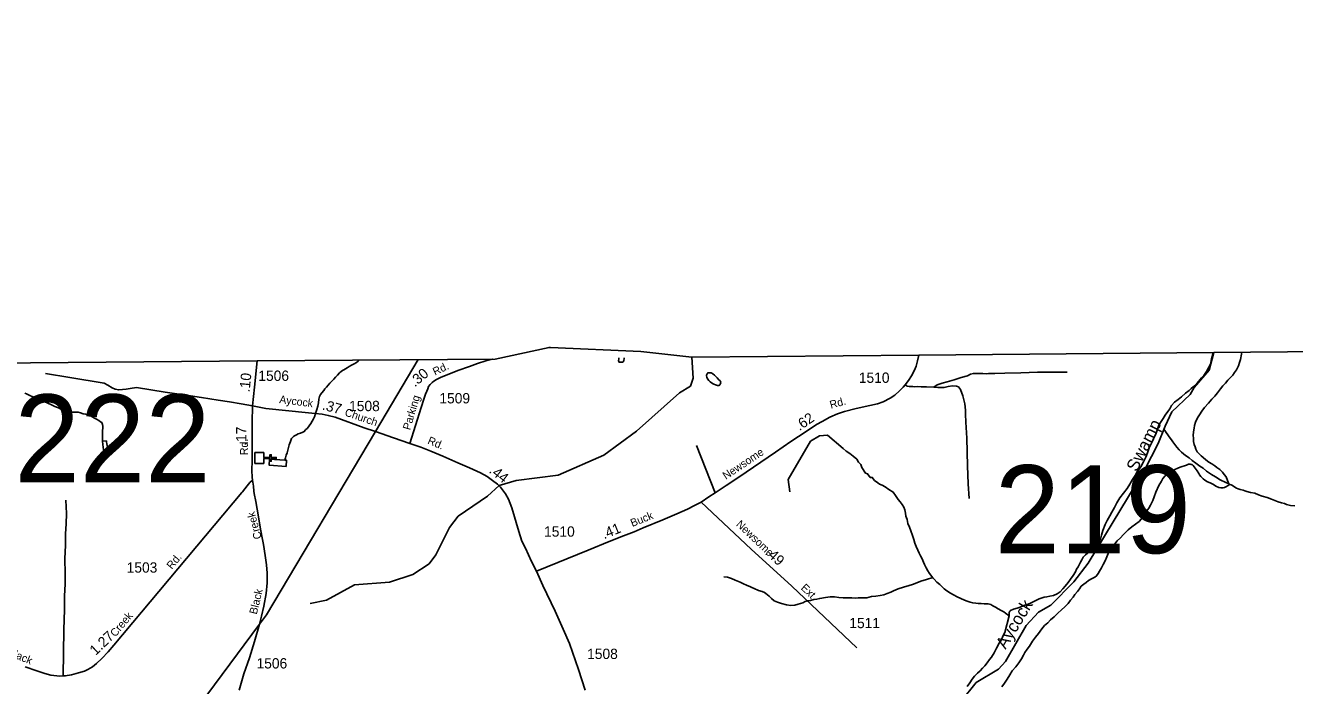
# Model space of a CAD drawing. Extents: x 2206922 to 2357709, y 510027 to 673830.
# Drawn here: x 2314671 to 2330055, y 665825 to 673830 of the extents above; entities that cross this region are included whole.
import ezdxf

# ---------------------------------------------------------------- set-up
doc = ezdxf.new("R2010")
doc.units = 0
for name, color, linetype in [('Exist Boundary Political CountyLine', 7, 'Continuous'), ('Exist Cultural Church CELL', 7, 'Continuous'), ('Exist Hydrographic Creek Single Shore', 7, 'Continuous'), ('Exist Hydrographic Creek Single Shore Label', 7, 'Continuous'), ('Exist Hydrographic Misc Water Feature', 7, 'Continuous'), ('Exist Road Non-System Type 51', 7, 'Continuous'), ('Exist Road Secondary Mileage Hundredths English Label', 7, 'Continuous'), ('Exist Road Secondary Structure Pipe Number Label', 7, 'Continuous'), ('Exist Road Secondary Structure Standard Bridge Number Label', 7, 'Continuous'), ('Exist Road Secondary Type 41 Attributed', 7, 'Continuous'), ('Exist Road Secondary Type 51 Attributed', 7, 'Continuous'), ('Exist Road Secondary Type 51 Label', 7, 'Continuous'), ('Exist Road Secondary Type 51 Number Label', 7, 'Continuous'), ('Exist Utilities Electrical Transmission Line', 7, 'Continuous')]:
    doc.layers.add(name, color=color, linetype=linetype)

msp = doc.modelspace()

# ---------------------------------------------------------------- linework, layer by layer
at = {"layer": 'Exist Boundary Political CountyLine'}
for points in [[(2320367, 669784), (2317480, 669762), (2297788, 669588), (2280025, 673830), (2278054, 669246)], [(2350077, 670055), (2325499, 669832), (2322748, 669808)], [(2321037, 669926), (2321019, 669926), (2320367, 669784)], [(2322748, 669808), (2322129, 669876), (2321037, 669926)]]:
    msp.add_lwpolyline(points, dxfattribs=at)
at = {"layer": 'Exist Cultural Church CELL'}
msp.add_lwpolyline([(2317560, 668650), (2317560, 668593), (2317636, 668593), (2317636, 668625), (2317652, 668625), (2317652, 668593), (2317712, 668593), (2317712, 668577), (2317652, 668577), (2317652, 668545), (2317636, 668545), (2317636, 668577), (2317560, 668577), (2317560, 668519), (2317453, 668519), (2317453, 668650)], close=True, dxfattribs=at)
at = {"layer": 'Exist Hydrographic Creek Single Shore'}
msp.add_lwpolyline([(2325183, 664621), (2325627, 665148), (2325841, 665327), (2326013, 665636), (2326194, 665863), (2326467, 666025), (2326549, 666117), (2326803, 666554), (2326951, 666714), (2327100, 666799), (2327380, 667083), (2327553, 667310), (2328240, 668444), (2328403, 668762), (2328484, 668969), (2328566, 669146), (2328788, 669355), (2328837, 669439), (2329018, 669650), (2329075, 669864)], dxfattribs=at)
at = {"layer": 'Exist Hydrographic Misc Water Feature'}
msp.add_line((2329257, 668273), (2329271, 668265), dxfattribs=at)
for points in [[(2318121, 666819), (2318320, 666863), (2318660, 667047), (2319084, 667078), (2319367, 667171), (2319565, 667301), (2319647, 667409), (2319810, 667744), (2319917, 667879), (2320272, 668124), (2320413, 668251), (2320620, 668312), (2321128, 668375), (2321683, 668621), (2322080, 668909), (2322599, 669373), (2322732, 669457), (2322764, 669551), (2322748, 669808)], [(2326594, 666671), (2326594, 666713), (2326603, 666727), (2326611, 666735), (2326649, 666754), (2326693, 666766), (2326727, 666777), (2326774, 666795), (2326813, 666810), (2326847, 666820), (2326878, 666838), (2326920, 666859), (2326957, 666877), (2326984, 666887), (2327019, 666896), (2327053, 666902), (2327089, 666910), (2327133, 666919), (2327177, 666937), (2327213, 666964), (2327246, 666998), (2327274, 667032), (2327311, 667075), (2327339, 667117), (2327372, 667159), (2327400, 667204), (2327413, 667238), (2327431, 667266), (2327449, 667296), (2327459, 667322), (2327474, 667351), (2327492, 667383), (2327522, 667409), (2327545, 667433), (2327585, 667460), (2327617, 667484), (2327642, 667504), (2327666, 667533), (2327684, 667563), (2327701, 667599), (2327715, 667649), (2327730, 667705), (2327759, 667777), (2327783, 667826), (2327814, 667884), (2327840, 667928), (2327873, 667986), (2327901, 668041), (2327936, 668103), (2327981, 668160), (2328024, 668214), (2328056, 668266), (2328091, 668325), (2328121, 668373), (2328150, 668425), (2328190, 668477), (2328225, 668538), (2328250, 668594), (2328272, 668648), (2328291, 668707), (2328324, 668773), (2328344, 668817), (2328375, 668885), (2328393, 668934), (2328410, 668984), (2328438, 669028), (2328461, 669064), (2328487, 669106), (2328518, 669147), (2328542, 669183), (2328564, 669221), (2328599, 669261), (2328643, 669294), (2328682, 669326), (2328734, 669371), (2328776, 669402), (2328801, 669428), (2328827, 669448), (2328868, 669487), (2328894, 669517), (2328928, 669555), (2328955, 669587), (2328987, 669632), (2329012, 669680), (2329034, 669724), (2329049, 669788), (2329064, 669842), (2329068, 669863)], [(2329257, 668273), (2329241, 668311), (2329227, 668355), (2329202, 668385), (2329180, 668414), (2329150, 668446), (2329114, 668469), (2329087, 668489), (2329051, 668513), (2329015, 668535), (2328978, 668564), (2328948, 668590), (2328924, 668612), (2328896, 668639), (2328875, 668661), (2328859, 668691), (2328849, 668721), (2328839, 668750), (2328830, 668786), (2328828, 668826), (2328826, 668858), (2328829, 668902), (2328836, 668946), (2328842, 668980), (2328855, 669021), (2328877, 669071), (2328901, 669107), (2328932, 669153), (2328964, 669196), (2329013, 669250), (2329053, 669299), (2329086, 669335), (2329120, 669377), (2329155, 669422), (2329183, 669458), (2329216, 669492), (2329244, 669527), (2329276, 669561), (2329305, 669591), (2329327, 669621), (2329350, 669654), (2329376, 669702), (2329386, 669744), (2329399, 669778), (2329410, 669844), (2329415, 669867)], [(2317814, 668558), (2317826, 668588), (2317833, 668618), (2317845, 668648), (2317858, 668698), (2317868, 668743), (2317884, 668786), (2317897, 668820), (2317919, 668847), (2317933, 668855), (2317957, 668867), (2317978, 668876), (2318004, 668886), (2318034, 668900), (2318052, 668906), (2318068, 668925), (2318090, 668947), (2318111, 668975), (2318131, 669003), (2318149, 669033), (2318162, 669060), (2318174, 669085), (2318188, 669123), (2318205, 669172), (2318215, 669212), (2318224, 669254), (2318228, 669300), (2318235, 669332), (2318249, 669354), (2318263, 669374), (2318287, 669403), (2318302, 669423), (2318320, 669445), (2318340, 669469), (2318360, 669493), (2318387, 669518), (2318409, 669542), (2318431, 669564), (2318453, 669590), (2318479, 669618), (2318498, 669633), (2318514, 669645), (2318532, 669655), (2318570, 669678), (2318596, 669694), (2318623, 669712), (2318657, 669725), (2318683, 669743), (2318703, 669759), (2318716, 669772)], [(2321864, 669800), (2321863, 669783), (2321861, 669769), (2321863, 669753), (2321865, 669747), (2321879, 669745), (2321899, 669745), (2321911, 669745), (2321923, 669763), (2321929, 669794), (2321929, 669801)], [(2322962, 669617), (2322946, 669617), (2322940, 669613), (2322936, 669610), (2322933, 669604), (2322929, 669597), (2322926, 669590), (2322927, 669582), (2322931, 669563), (2322937, 669543), (2322953, 669523), (2322971, 669509), (2322998, 669489), (2323016, 669481), (2323034, 669472), (2323047, 669468), (2323060, 669464), (2323070, 669462), (2323076, 669464), (2323084, 669466), (2323087, 669470), (2323097, 669488), (2323099, 669502), (2323097, 669512), (2323093, 669520), (2323077, 669534), (2323057, 669558), (2323022, 669591), (2323004, 669605), (2322990, 669613), (2322984, 669617), (2322978, 669619), (2322968, 669619), (2322962, 669617)], [(2315607, 668790), (2315606, 668840), (2315606, 668872), (2315605, 668894), (2315607, 668920), (2315609, 668948), (2315609, 668972), (2315606, 668990), (2315603, 669002), (2315596, 669014), (2315582, 669025), (2315560, 669039), (2315532, 669057), (2315508, 669069), (2315488, 669081), (2315460, 669096), (2315437, 669108), (2315401, 669118), (2315371, 669121), (2315341, 669131), (2315311, 669139), (2315279, 669140), (2315223, 669140), (2315173, 669145), (2315147, 669153), (2315115, 669170), (2315081, 669188), (2315061, 669196), (2315030, 669210), (2314996, 669227), (2314936, 669255), (2314886, 669276), (2314844, 669292), (2314811, 669303), (2314784, 669319), (2314755, 669332), (2314735, 669340), (2314709, 669352), (2314685, 669362), (2314663, 669372)], [(2329257, 668273), (2329222, 668289), (2329153, 668322), (2329095, 668355), (2329048, 668383), (2328988, 668426), (2328946, 668460), (2328905, 668487), (2328857, 668523), (2328814, 668554), (2328776, 668586), (2328732, 668615), (2328685, 668655), (2328657, 668682), (2328627, 668718), (2328603, 668748), (2328580, 668780), (2328564, 668804), (2328548, 668827), (2328471, 668936)], [(2315607, 668790), (2315609, 668748), (2315620, 668682), (2315624, 668642), (2315627, 668594), (2315679, 668605), (2315666, 668717), (2315657, 668757), (2315653, 668782), (2315653, 668793), (2315607, 668790)], [(2323936, 668174), (2323918, 668325), (2324188, 668788), (2324296, 668854), (2324393, 668860), (2324583, 668699), (2324620, 668667), (2324662, 668638), (2324704, 668608), (2324748, 668571), (2324771, 668535), (2324797, 668506), (2324808, 668469), (2324855, 668403), (2324880, 668394), (2324912, 668349), (2324935, 668349), (2324964, 668313), (2325005, 668285), (2325025, 668268), (2325057, 668256), (2325092, 668236), (2325137, 668204), (2325191, 668172), (2325217, 668130), (2325248, 668080), (2325274, 668052), (2325298, 668021), (2325318, 667987), (2325331, 667957), (2325337, 667917), (2325344, 667879), (2325358, 667839), (2325369, 667790), (2325387, 667748), (2325403, 667702), (2325424, 667646), (2325441, 667597), (2325453, 667552), (2325470, 667511), (2325490, 667469), (2325504, 667433), (2325521, 667398), (2325539, 667364), (2325557, 667324), (2325570, 667294), (2325588, 667254), (2325609, 667216), (2325631, 667183), (2325659, 667147), (2325671, 667133)], [(2317814, 668558), (2317630, 668572), (2317627, 668498), (2317831, 668482), (2317838, 668558), (2317814, 668558)], [(2327338, 666861), (2327369, 666898), (2327393, 666928), (2327424, 666968), (2327446, 667000), (2327466, 667029), (2327499, 667057), (2327527, 667077), (2327557, 667098), (2327595, 667118), (2327635, 667140), (2327654, 667156), (2327674, 667185), (2327692, 667211), (2327715, 667255), (2327736, 667293), (2327760, 667340), (2327780, 667388), (2327796, 667426), (2327817, 667470), (2327836, 667500), (2327874, 667543), (2327905, 667581), (2327943, 667617), (2327977, 667652), (2328014, 667690), (2328036, 667713), (2328080, 667749), (2328125, 667781), (2328169, 667816), (2328194, 667844), (2328214, 667870), (2328238, 667902), (2328263, 667943), (2328289, 667977), (2328310, 668015), (2328338, 668071), (2328352, 668116), (2328373, 668172), (2328410, 668252), (2328441, 668305), (2328457, 668337), (2328485, 668367), (2328522, 668399), (2328548, 668417), (2328576, 668434), (2328604, 668446), (2328640, 668462), (2328669, 668475), (2328691, 668481), (2328720, 668491), (2328745, 668500), (2328769, 668510), (2328787, 668510), (2328803, 668508), (2328815, 668505), (2328825, 668495), (2328850, 668463), (2328872, 668431), (2328894, 668399), (2328904, 668381), (2328919, 668360), (2328945, 668332), (2328965, 668316), (2328999, 668296), (2329033, 668283), (2329070, 668263), (2329102, 668242), (2329136, 668226), (2329160, 668222), (2329186, 668222), (2329204, 668227), (2329230, 668241), (2329242, 668247), (2329271, 668265)], [(2330058, 668004), (2330006, 668011), (2329958, 668023), (2329932, 668033), (2329894, 668040), (2329855, 668052), (2329815, 668069), (2329773, 668087), (2329723, 668104), (2329661, 668123), (2329617, 668139), (2329571, 668157), (2329522, 668168), (2329476, 668180), (2329450, 668188), (2329432, 668193), (2329394, 668205), (2329370, 668213), (2329350, 668220), (2329330, 668232), (2329303, 668250), (2329284, 668260), (2329271, 668265)], [(2323138, 667146), (2323183, 667142), (2323229, 667123), (2323273, 667104), (2323333, 667078), (2323375, 667061), (2323412, 667045), (2323460, 667022), (2323476, 667013), (2323506, 667002), (2323558, 666980), (2323600, 666965), (2323628, 666953), (2323647, 666941), (2323687, 666908), (2323715, 666880), (2323745, 666852), (2323787, 666837), (2323834, 666822), (2323896, 666806), (2323950, 666797), (2323996, 666801), (2324036, 666812), (2324065, 666820), (2324094, 666830), (2324123, 666845), (2324151, 666853), (2324189, 666859), (2324227, 666868), (2324263, 666874), (2324299, 666883), (2324371, 666893), (2324426, 666900), (2324479, 666901), (2324529, 666895), (2324583, 666889), (2324637, 666888), (2324688, 666889), (2324731, 666885), (2324767, 666888), (2324823, 666888), (2324871, 666891), (2324927, 666905), (2324978, 666910), (2325030, 666917), (2325078, 666927), (2325116, 666941), (2325160, 666960), (2325195, 666976), (2325249, 666997), (2325315, 667019), (2325383, 667038), (2325424, 667053), (2325457, 667063), (2325506, 667083), (2325538, 667096), (2325580, 667106), (2325604, 667115), (2325618, 667121), (2325646, 667127), (2325671, 667133)], [(2325671, 667133), (2325686, 667115), (2325718, 667080), (2325753, 667052), (2325778, 667027), (2325809, 666999), (2325839, 666975), (2325883, 666948), (2325920, 666926), (2325966, 666901), (2326010, 666883), (2326054, 666861), (2326088, 666848), (2326124, 666836), (2326153, 666827), (2326190, 666823), (2326221, 666821), (2326257, 666820), (2326293, 666818), (2326321, 666816), (2326341, 666815), (2326371, 666809), (2326397, 666793), (2326431, 666775), (2326463, 666758), (2326499, 666736), (2326530, 666718), (2326552, 666703), (2326594, 666671)], [(2326505, 665811), (2326537, 665853), (2326570, 665904), (2326604, 665958), (2326631, 666004), (2326675, 666053), (2326712, 666103), (2326744, 666151), (2326769, 666193), (2326787, 666228), (2326812, 666268), (2326840, 666304), (2326879, 666363), (2326916, 666411), (2326950, 666459), (2326992, 666512), (2327023, 666554), (2327062, 666588), (2327096, 666621), (2327140, 666661), (2327188, 666706), (2327225, 666742), (2327274, 666786), (2327310, 666821), (2327338, 666861)], [(2326088, 665814), (2326119, 665859), (2326146, 665903), (2326176, 665941), (2326212, 665975), (2326243, 666004), (2326273, 666038), (2326299, 666067), (2326328, 666103), (2326358, 666143), (2326381, 666171), (2326415, 666223), (2326440, 666280), (2326474, 666338), (2326493, 666368), (2326515, 666414), (2326527, 666441), (2326542, 666469), (2326594, 666671)]]:
    msp.add_lwpolyline(points, dxfattribs=at)
at = {"layer": 'Exist Road Non-System Type 51'}
msp.add_line((2322804, 668737), (2323031, 668161), dxfattribs=at)
for points in [[(2314914, 669610), (2315211, 669561), (2315628, 669492), (2315670, 669469), (2315723, 669434), (2315760, 669420), (2315803, 669411), (2315848, 669415), (2315892, 669419), (2315941, 669426), (2316020, 669441), (2316367, 669384), (2316622, 669348), (2316806, 669318), (2317007, 669288), (2317147, 669264), (2317288, 669241), (2317426, 669217)], [(2325683, 669442), (2325722, 669471), (2325783, 669492), (2325843, 669508), (2325930, 669531), (2326012, 669561), (2326090, 669582), (2326128, 669601), (2326161, 669610), (2326224, 669611), (2326277, 669608), (2326317, 669607), (2326345, 669608), (2326421, 669610), (2326541, 669613), (2326737, 669619), (2326939, 669625), (2327081, 669625), (2327300, 669625)], [(2325335, 669472), (2325359, 669455), (2325382, 669453), (2325406, 669451), (2325427, 669450), (2325452, 669448), (2325479, 669450), (2325528, 669448), (2325594, 669447), (2325683, 669442)], [(2325683, 669442), (2325730, 669440), (2325806, 669441), (2325857, 669451), (2325910, 669458), (2325958, 669456), (2325981, 669447), (2326006, 669416), (2326034, 669340), (2326058, 669243), (2326065, 669166), (2326066, 669115), (2326071, 669020), (2326081, 668826), (2326090, 668489), (2326097, 668271), (2326111, 668095)], [(2315160, 668075), (2315171, 667913), (2315165, 667788), (2315158, 667666), (2315156, 667530), (2315149, 667363), (2315153, 667184), (2315155, 667058), (2315146, 666908), (2315146, 666750), (2315137, 666503), (2315128, 665942)]]:
    msp.add_lwpolyline(points, dxfattribs=at)
at = {"layer": 'Exist Road Secondary Type 41 Attributed'}
msp.add_lwpolyline([(2319333, 668759), (2319468, 669199), (2319501, 669297), (2319519, 669357), (2319536, 669395), (2319548, 669424), (2319559, 669450), (2319579, 669478), (2319601, 669500), (2319623, 669518), (2319655, 669537), (2319704, 669561), (2319914, 669646), (2320056, 669695), (2320152, 669731), (2320251, 669761), (2320333, 669783), (2320336, 669784)], dxfattribs=at)
at = {"layer": 'Exist Road Secondary Type 51 Attributed'}
for points in [[(2322862, 668051), (2322957, 668113), (2323031, 668161), (2323167, 668250), (2323317, 668354), (2323765, 668655), (2323948, 668783), (2324135, 668906), (2324261, 668993), (2324327, 669029), (2324420, 669080), (2324513, 669119), (2324600, 669148), (2324739, 669184), (2324906, 669220), (2325001, 669242), (2325069, 669267), (2325153, 669311), (2325208, 669346), (2325267, 669399), (2325309, 669443), (2325335, 669472), (2325376, 669526), (2325411, 669581), (2325447, 669650), (2325466, 669699), (2325486, 669761), (2325499, 669832)], [(2317426, 669217), (2317450, 669445), (2317480, 669762)], [(2317425, 668315), (2317422, 668353), (2317417, 668435), (2317418, 668553), (2317419, 668691), (2317419, 669015), (2317426, 669217)], [(2317426, 669217), (2317584, 669187), (2318102, 669134), (2318182, 669126), (2318267, 669115), (2318343, 669101), (2318426, 669079), (2318779, 668952), (2318914, 668905), (2319134, 668828), (2319333, 668759)], [(2319333, 668759), (2319465, 668715), (2319585, 668669), (2319730, 668609), (2319914, 668527), (2320056, 668464), (2320188, 668405), (2320269, 668360), (2320333, 668313), (2320392, 668267), (2320430, 668232), (2320489, 668152), (2320526, 668085), (2320567, 667981), (2320651, 667695), (2320690, 667576), (2320733, 667492), (2320804, 667331), (2320867, 667214)], [(2314669, 666053), (2314811, 666004), (2314907, 665972), (2314979, 665952), (2315018, 665947), (2315087, 665939), (2315128, 665942), (2315154, 665942), (2315231, 665955), (2315315, 665980), (2315387, 666002), (2315430, 666021), (2315486, 666052), (2315533, 666092), (2315597, 666155), (2315676, 666234), (2315745, 666314), (2317296, 668168), (2317302, 668176), (2317358, 668247), (2317391, 668287), (2317425, 668315)], [(2317262, 665771), (2317320, 665968), (2317387, 666163), (2317450, 666360), (2317508, 666570), (2317513, 666588), (2317532, 666667), (2317562, 666788), (2317588, 666944), (2317601, 667072), (2317603, 667190), (2317595, 667289), (2317576, 667404), (2317557, 667538), (2317543, 667618), (2317518, 667747), (2317496, 667870), (2317464, 668056), (2317445, 668156), (2317440, 668182), (2317435, 668242), (2317425, 668315)], [(2320867, 667214), (2321492, 667469), (2321748, 667571), (2321921, 667642), (2322049, 667689), (2322159, 667740), (2322399, 667836), (2322566, 667908), (2322696, 667965), (2322783, 668008), (2322862, 668051)], [(2322862, 668051), (2323469, 667479), (2323960, 667032), (2324749, 666284)], [(2320867, 667214), (2320941, 667038), (2321093, 666727), (2321188, 666511), (2321266, 666336), (2321374, 666019), (2321457, 665772)]]:
    msp.add_lwpolyline(points, dxfattribs=at)
at = {"layer": 'Exist Utilities Electrical Transmission Line'}
for p, q in [((2318914, 668905), (2319433, 669779)), ((2314029, 661877), (2317508, 666570))]:
    msp.add_line(p, q, dxfattribs=at)
msp.add_lwpolyline([(2317508, 666570), (2317592, 666684), (2318914, 668905)], dxfattribs=at)

# ---------------------------------------------------------------- texts
at = {"layer": 'Exist Hydrographic Creek Single Shore Label'}
for s, rotation, p in [('Swamp', 62.8878, (2328141, 668408)), ('Aycock', 58.7896, (2326552, 666257))]:
    msp.add_text(s, height=150, rotation=rotation, dxfattribs=at).set_placement(p)
at = {"layer": 'Exist Road Secondary Mileage Hundredths English Label'}
for s, rotation, p in [('.30', 39.9908, (2319392, 669440)), ('.10', 84.6575, (2317389, 669379)), ('.37', 345.0594, (2318261, 669174)), ('.62', 34.6578, (2324054, 668910)), ('.17', 89.9118, (2317350, 668733)), ('.44', 322.1395, (2320282, 668415)), ('.41', 22.2379, (2321686, 667599)), ('.49', 317.6435, (2323629, 667426)), ('1.27', 43.8327, (2315522, 666184))]:
    msp.add_text(s, height=125, rotation=rotation, dxfattribs=at).set_placement(p)
at = {"layer": 'Exist Road Secondary Structure Pipe Number Label'}
msp.add_text('P222', height=1066.3, dxfattribs=at).set_placement((2313587, 668288))
at = {"layer": 'Exist Road Secondary Structure Standard Bridge Number Label'}
msp.add_text('219', height=1066.3, dxfattribs=at).set_placement((2326419, 667431))
at = {"layer": 'Exist Road Secondary Type 51 Label'}
for s, rotation, p in [('Rd.', 25.5171, (2319636, 669583)), ('Aycock', 352.8572, (2317745, 669251)), ('Parking', 73.5856, (2319334, 668917)), ('Rd.', 15.5273, (2324435, 669182)), ('Church', 340.8695, (2318534, 669102)), ('Rd.', 89.9118, (2317368, 668620)), ('Rd.', 337.1193, (2319538, 668762)), ('Newsome', 33.744, (2323162, 668320)), ('Creek', 105.3111, (2317537, 667614)), ('Buck', 21.6488, (2322027, 667748)), ('Newsome', 316.3557, (2323279, 667772)), ('Rd.', 50.0786, (2316446, 667229)), ('Ext.', 316.3557, (2324063, 667001)), ('Black', 76.1269, (2317475, 666683)), ('Creek', 50.0786, (2315762, 666408)), ('Black', 336.9917, (2314446, 666200))]:
    msp.add_text(s, height=95, rotation=rotation, dxfattribs=at).set_placement(p)
at = {"layer": 'Exist Road Secondary Type 51 Number Label'}
for s, p in [('1506', (2317495, 669520)), ('1510', (2324773, 669496)), ('1509', (2319689, 669247)), ('1508', (2318595, 669153)), ('1510', (2320958, 667631)), ('1503', (2315899, 667195)), ('1511', (2324658, 666522)), ('1508', (2321480, 666148)), ('1506', (2317473, 666033))]:
    msp.add_text(s, height=125, dxfattribs=at).set_placement(p)

doc.saveas('drawing.dxf')
